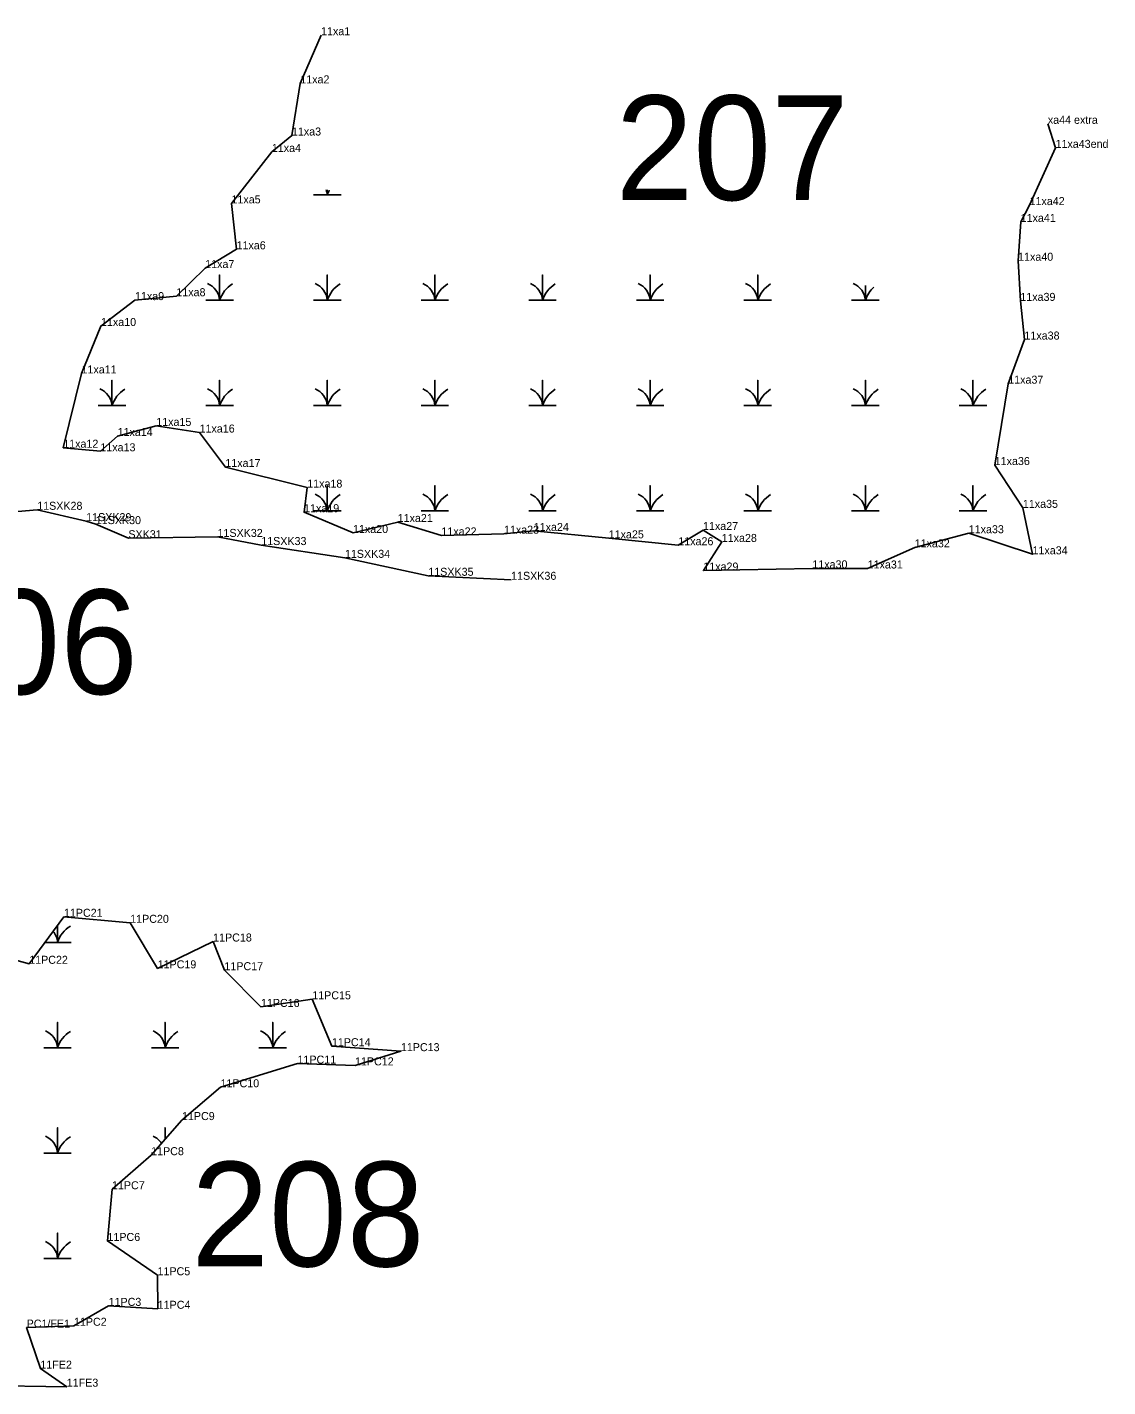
# Model space of a CAD drawing. Extents: x 2072529 to 2268796, y 436423 to 470397.
# Drawn here: x 2227016 to 2227691, y 447424 to 448273 of the extents above; entities that cross this region are included whole.
import ezdxf

# ---------------------------------------------------------------- set-up
doc = ezdxf.new("R2010")
doc.units = 0
for name, color, linetype in [('Default', 7, 'Continuous'), ('Exist Environmental Wetland Boundary', 7, 'Continuous'), ('Exist Environmental Wetland Boundary Cogo Comment', 7, 'Continuous'), ('Exist Environmental Wetland Boundary Cogo Point CELL', 7, 'Continuous'), ('Exist Hydro Jurisdictional Stream or Body of Water NEU Mitigable', 7, 'Continuous'), ('Exist Hydro Jurisdictional Stream or Body of Water NEU Mitigable Cogo Comment', 7, 'Continuous'), ('Exist Hydro Swamp or Marsh', 7, 'Continuous')]:
    doc.layers.add(name, color=color, linetype=linetype)

msp = doc.modelspace()

# ---------------------------------------------------------------- linework, layer by layer
at = {"layer": 'Exist Environmental Wetland Boundary'}
for points in [[(2227199.33, 448268.16), (2227186.32, 448238.05), (2227181.1, 448205.48), (2227168.55, 448195.21), (2227143.33, 448163.07), (2227146.5, 448134.39), (2227126.91, 448122.67), (2227108.89, 448105.08), (2227083.03, 448102.64), (2227061.8, 448086.46), (2227049.63, 448056.83), (2227038.19, 448010.42), (2227061.41, 448008.17), (2227072.17, 448017.72), (2227096.33, 448024.03), (2227123.39, 448019.89), (2227139.51, 447998.35), (2227190.67, 447985.49), (2227188.7, 447970.12), (2227219.27, 447957.13), (2227247.18, 447963.98), (2227274.52, 447955.63), (2227313.6, 447956.69), (2227332.21, 447958.39), (2227379.05, 447953.8), (2227422.54, 447949.48), (2227437.99, 447958.99), (2227449.69, 447951.54), (2227438.18, 447933.67), (2227506.3, 447935.05), (2227540.86, 447934.95), (2227570.24, 447948.17), (2227604.03, 447956.99), (2227643.87, 447943.81), (2227637.84, 447972.85), (2227620.26, 447999.59), (2227628.69, 448050.43), (2227638.83, 448078), (2227636.27, 448102.15), (2227634.87, 448127.24), (2227636.47, 448151.49), (2227642.02, 448162.01), (2227658.26, 448197.76), (2227653.45, 448212.79)], [(2226990.09, 447695.3), (2227016.94, 447687.96), (2227038.63, 447717.33), (2227080.04, 447713.56), (2227097.19, 447685.12), (2227131.87, 447701.89), (2227138.93, 447683.96), (2227161.73, 447661.01), (2227193.81, 447665.79), (2227206.07, 447636.47), (2227249.19, 447633.38), (2227220.54, 447624.5), (2227184.6, 447625.6), (2227136.48, 447610.82), (2227112.41, 447590.33), (2227093.14, 447568.39), (2227068.69, 447547.08), (2227065.84, 447514.79), (2227097.12, 447493.37), (2227097.24, 447472.42), (2227066.54, 447474.24), (2227044.9, 447461.81), (2227015.33, 447460.66), (2227023.91, 447435.01), (2227040.4, 447423.74), (2226987.58, 447424.45)]]:
    msp.add_lwpolyline(points, dxfattribs=at)
at = {"layer": 'Exist Environmental Wetland Boundary Cogo Point CELL'}
for p, q in [((2227199.33, 448268.16), (2227199.33, 448268.16)), ((2227186.32, 448238.05), (2227186.32, 448238.05)), ((2227653.45, 448212.79), (2227653.45, 448212.79)), ((2227181.1, 448205.48), (2227181.1, 448205.48)), ((2227168.55, 448195.21), (2227168.55, 448195.21)), ((2227658.26, 448197.76), (2227658.26, 448197.76)), ((2227143.33, 448163.07), (2227143.33, 448163.07)), ((2227642.02, 448162.01), (2227642.02, 448162.01)), ((2227636.47, 448151.49), (2227636.47, 448151.49)), ((2227146.5, 448134.39), (2227146.5, 448134.39)), ((2227634.87, 448127.24), (2227634.87, 448127.24)), ((2227126.91, 448122.67), (2227126.91, 448122.67)), ((2227083.03, 448102.64), (2227083.03, 448102.64)), ((2227108.89, 448105.08), (2227108.89, 448105.08)), ((2227636.27, 448102.15), (2227636.27, 448102.15)), ((2227061.8, 448086.46), (2227061.8, 448086.46)), ((2227638.83, 448078), (2227638.83, 448078)), ((2227049.63, 448056.83), (2227049.63, 448056.83)), ((2227628.69, 448050.43), (2227628.69, 448050.43)), ((2227096.33, 448024.03), (2227096.33, 448024.03)), ((2227072.17, 448017.72), (2227072.17, 448017.72)), ((2227123.39, 448019.89), (2227123.39, 448019.89)), ((2227038.19, 448010.42), (2227038.19, 448010.42)), ((2227061.41, 448008.17), (2227061.41, 448008.17)), ((2227139.51, 447998.35), (2227139.51, 447998.35)), ((2227620.26, 447999.59), (2227620.26, 447999.59)), ((2227190.67, 447985.49), (2227190.67, 447985.49)), ((2227637.84, 447972.85), (2227637.84, 447972.85)), ((2227021.94, 447971.63), (2227021.94, 447971.63)), ((2227052.54, 447964.54), (2227052.54, 447964.54)), ((2227188.7, 447970.12), (2227188.7, 447970.12)), ((2227058.54, 447962.68), (2227058.54, 447962.68)), ((2227219.27, 447957.13), (2227219.27, 447957.13)), ((2227247.18, 447963.98), (2227247.18, 447963.98)), ((2227313.6, 447956.69), (2227313.6, 447956.69)), ((2227332.21, 447958.39), (2227332.21, 447958.39)), ((2227437.99, 447958.99), (2227437.99, 447958.99)), ((2227604.03, 447956.99), (2227604.03, 447956.99)), ((2227078.91, 447953.86), (2227078.91, 447953.86)), ((2227134.61, 447954.68), (2227134.61, 447954.68)), ((2227161.94, 447949.59), (2227161.94, 447949.59)), ((2227274.52, 447955.63), (2227274.52, 447955.63)), ((2227379.05, 447953.8), (2227379.05, 447953.8)), ((2227422.54, 447949.48), (2227422.54, 447949.48)), ((2227449.69, 447951.54), (2227449.69, 447951.54)), ((2227570.24, 447948.17), (2227570.24, 447948.17)), ((2227214.22, 447941.6), (2227214.22, 447941.6)), ((2227643.87, 447943.81), (2227643.87, 447943.81)), ((2227266.32, 447930.4), (2227266.32, 447930.4)), ((2227438.18, 447933.67), (2227438.18, 447933.67)), ((2227506.3, 447935.05), (2227506.3, 447935.05)), ((2227540.86, 447934.95), (2227540.86, 447934.95)), ((2227318.06, 447927.89), (2227318.06, 447927.89)), ((2227038.63, 447717.33), (2227038.63, 447717.33)), ((2227080.04, 447713.56), (2227080.04, 447713.56)), ((2227131.87, 447701.89), (2227131.87, 447701.89)), ((2227016.94, 447687.96), (2227016.94, 447687.96)), ((2227097.19, 447685.12), (2227097.19, 447685.12)), ((2227138.93, 447683.96), (2227138.93, 447683.96)), ((2227161.73, 447661.01), (2227161.73, 447661.01)), ((2227193.81, 447665.79), (2227193.81, 447665.79)), ((2227206.07, 447636.47), (2227206.07, 447636.47)), ((2227249.19, 447633.38), (2227249.19, 447633.38)), ((2227184.6, 447625.6), (2227184.6, 447625.6)), ((2227220.54, 447624.5), (2227220.54, 447624.5)), ((2227136.48, 447610.82), (2227136.48, 447610.82)), ((2227112.41, 447590.33), (2227112.41, 447590.33)), ((2227093.14, 447568.39), (2227093.14, 447568.39)), ((2227068.69, 447547.08), (2227068.69, 447547.08)), ((2227065.84, 447514.79), (2227065.84, 447514.79)), ((2227097.12, 447493.37), (2227097.12, 447493.37)), ((2227066.54, 447474.24), (2227066.54, 447474.24)), ((2227097.24, 447472.42), (2227097.24, 447472.42)), ((2227044.9, 447461.81), (2227044.9, 447461.81)), ((2227023.91, 447435.01), (2227023.91, 447435.01)), ((2227040.4, 447423.74), (2227040.4, 447423.74))]:
    msp.add_line(p, q, dxfattribs=at)
at = {"layer": 'Exist Hydro Jurisdictional Stream or Body of Water NEU Mitigable'}
msp.add_lwpolyline([(2226985.56, 447968.56), (2227021.94, 447971.63), (2227052.54, 447964.54), (2227058.54, 447962.68), (2227078.91, 447953.86), (2227134.61, 447954.68), (2227161.94, 447949.59), (2227214.22, 447941.6), (2227266.32, 447930.4), (2227318.06, 447927.89)], dxfattribs=at)
at = {"layer": 'Exist Hydro Swamp or Marsh'}
for points in [[(2227194.57, 448168.35), (2227203.17, 448168.35), (2227203.17, 448171.48)], [(2227203.17, 448171.48), (2227203.17, 448168.35), (2227211.78, 448168.35)], [(2227127.32, 448102.55), (2227135.92, 448102.55), (2227135.92, 448118.33), (2227135.92, 448102.55), (2227144.53, 448102.55)], [(2227194.57, 448102.55), (2227203.17, 448102.55), (2227203.17, 448118.33), (2227203.17, 448102.55), (2227211.78, 448102.55)], [(2227261.82, 448102.55), (2227270.42, 448102.55), (2227270.42, 448118.33), (2227270.42, 448102.55), (2227279.03, 448102.55)], [(2227329.07, 448102.55), (2227337.67, 448102.55), (2227337.67, 448118.33), (2227337.67, 448102.55), (2227346.28, 448102.55)], [(2227396.32, 448102.55), (2227404.92, 448102.55), (2227404.92, 448118.33), (2227404.92, 448102.55), (2227413.53, 448102.55)], [(2227463.57, 448102.55), (2227472.17, 448102.55), (2227472.17, 448118.33), (2227472.17, 448102.55), (2227480.78, 448102.55)], [(2227530.82, 448102.55), (2227539.42, 448102.55), (2227539.42, 448111.74)], [(2227539.42, 448111.74), (2227539.42, 448102.55), (2227548.03, 448102.55)], [(2227060.07, 448036.75), (2227068.67, 448036.75), (2227068.67, 448052.53), (2227068.67, 448036.75), (2227077.28, 448036.75)], [(2227127.32, 448036.75), (2227135.92, 448036.75), (2227135.92, 448052.53), (2227135.92, 448036.75), (2227144.53, 448036.75)], [(2227194.57, 448036.75), (2227203.17, 448036.75), (2227203.17, 448052.53), (2227203.17, 448036.75), (2227211.78, 448036.75)], [(2227261.82, 448036.75), (2227270.42, 448036.75), (2227270.42, 448052.53), (2227270.42, 448036.75), (2227279.03, 448036.75)], [(2227329.07, 448036.75), (2227337.67, 448036.75), (2227337.67, 448052.53), (2227337.67, 448036.75), (2227346.28, 448036.75)], [(2227396.32, 448036.75), (2227404.92, 448036.75), (2227404.92, 448052.53), (2227404.92, 448036.75), (2227413.53, 448036.75)], [(2227463.57, 448036.75), (2227472.17, 448036.75), (2227472.17, 448052.53), (2227472.17, 448036.75), (2227480.78, 448036.75)], [(2227530.82, 448036.75), (2227539.42, 448036.75), (2227539.42, 448052.53), (2227539.42, 448036.75), (2227548.03, 448036.75)], [(2227598.07, 448036.75), (2227606.67, 448036.75), (2227606.67, 448052.53), (2227606.67, 448036.75), (2227615.28, 448036.75)], [(2227194.57, 447970.95), (2227203.17, 447970.95), (2227203.17, 447986.73), (2227203.17, 447970.95), (2227211.78, 447970.95)], [(2227261.82, 447970.95), (2227270.42, 447970.95), (2227270.42, 447986.73), (2227270.42, 447970.95), (2227279.03, 447970.95)], [(2227329.07, 447970.95), (2227337.67, 447970.95), (2227337.67, 447986.73), (2227337.67, 447970.95), (2227346.28, 447970.95)], [(2227396.32, 447970.95), (2227404.92, 447970.95), (2227404.92, 447986.73), (2227404.92, 447970.95), (2227413.53, 447970.95)], [(2227463.57, 447970.95), (2227472.17, 447970.95), (2227472.17, 447986.73), (2227472.17, 447970.95), (2227480.78, 447970.95)], [(2227530.82, 447970.95), (2227539.42, 447970.95), (2227539.42, 447986.73), (2227539.42, 447970.95), (2227548.03, 447970.95)], [(2227598.07, 447970.95), (2227606.67, 447970.95), (2227606.67, 447986.73), (2227606.67, 447970.95), (2227615.28, 447970.95)], [(2227026.81, 447701.33), (2227034.63, 447701.33), (2227034.63, 447711.91)], [(2227034.63, 447711.91), (2227034.63, 447701.33), (2227043.23, 447701.33)], [(2227026.03, 447635.53), (2227034.63, 447635.53), (2227034.63, 447651.31), (2227034.63, 447635.53), (2227043.23, 447635.53)], [(2227093.28, 447635.53), (2227101.88, 447635.53), (2227101.88, 447651.31), (2227101.88, 447635.53), (2227110.48, 447635.53)], [(2227160.53, 447635.53), (2227169.13, 447635.53), (2227169.13, 447651.31), (2227169.13, 447635.53), (2227177.73, 447635.53)], [(2227026.03, 447569.73), (2227034.63, 447569.73), (2227034.63, 447585.51), (2227034.63, 447569.73), (2227043.23, 447569.73)], [(2227101.88, 447578.34), (2227101.88, 447585.51), (2227101.88, 447578.34)], [(2227093.28, 447569.73), (2227094.31, 447569.73)], [(2227026.03, 447503.93), (2227034.63, 447503.93), (2227034.63, 447519.71), (2227034.63, 447503.93), (2227043.23, 447503.93)]]:
    msp.add_lwpolyline(points, dxfattribs=at)
for centre, radius, start, end in [((2227190.91, 448167.46), 12.3, 4.14034, 19.65999), ((2227221.42, 448162.29), 19.22, 152.18958, 161.62219), ((2227123.66, 448101.66), 12.3, 4.14034, 67.53497), ((2227154.17, 448096.49), 19.22, 122.12745, 161.62219), ((2227190.91, 448101.66), 12.3, 4.14034, 67.53497), ((2227221.42, 448096.49), 19.22, 122.12745, 161.62219), ((2227258.16, 448101.66), 12.3, 4.14034, 67.53497), ((2227288.67, 448096.49), 19.22, 122.12745, 161.62219), ((2227325.41, 448101.66), 12.3, 4.14034, 67.53497), ((2227355.92, 448096.49), 19.22, 122.12745, 161.62219), ((2227392.66, 448101.66), 12.3, 4.14034, 67.53497), ((2227423.17, 448096.49), 19.22, 122.12745, 161.62219), ((2227459.91, 448101.66), 12.3, 4.14034, 67.53497), ((2227490.42, 448096.49), 19.22, 122.12745, 161.62219), ((2227527.16, 448101.66), 12.3, 4.14034, 67.53497), ((2227557.67, 448096.49), 19.22, 131.98377, 161.62219), ((2227056.41, 448035.86), 12.3, 4.14034, 67.53497), ((2227086.92, 448030.69), 19.22, 122.12745, 161.62219), ((2227123.66, 448035.86), 12.3, 4.14034, 67.53497), ((2227154.17, 448030.69), 19.22, 122.12745, 161.62219), ((2227190.91, 448035.86), 12.3, 4.14034, 67.53497), ((2227221.42, 448030.69), 19.22, 122.12745, 161.62219), ((2227258.16, 448035.86), 12.3, 4.14034, 67.53497), ((2227288.67, 448030.69), 19.22, 122.12745, 161.62219), ((2227325.41, 448035.86), 12.3, 4.14034, 67.53497), ((2227355.92, 448030.69), 19.22, 122.12745, 161.62219), ((2227392.66, 448035.86), 12.3, 4.14034, 67.53497), ((2227423.17, 448030.69), 19.22, 122.12745, 161.62219), ((2227459.91, 448035.86), 12.3, 4.14034, 67.53497), ((2227490.42, 448030.69), 19.22, 122.12745, 161.62219), ((2227527.16, 448035.86), 12.3, 4.14034, 67.53497), ((2227557.67, 448030.69), 19.22, 122.12745, 161.62219), ((2227594.41, 448035.86), 12.3, 4.14034, 67.53497), ((2227624.92, 448030.69), 19.22, 122.12745, 161.62219), ((2227190.91, 447970.06), 12.3, 4.14034, 67.53497), ((2227258.16, 447970.06), 12.3, 4.14034, 67.53497), ((2227325.41, 447970.06), 12.3, 4.14034, 67.53497), ((2227392.66, 447970.06), 12.3, 4.14034, 67.53497), ((2227459.91, 447970.06), 12.3, 4.14034, 67.53497), ((2227527.16, 447970.06), 12.3, 4.14034, 67.53497), ((2227594.41, 447970.06), 12.3, 4.14034, 67.53497), ((2227221.42, 447964.89), 19.22, 122.12745, 161.62219), ((2227288.67, 447964.89), 19.22, 122.12745, 161.62219), ((2227355.92, 447964.89), 19.22, 122.12745, 161.62219), ((2227423.17, 447964.89), 19.22, 122.12745, 161.62219), ((2227490.42, 447964.89), 19.22, 122.12745, 161.62219), ((2227557.67, 447964.89), 19.22, 122.12745, 161.62219), ((2227624.92, 447964.89), 19.22, 122.12745, 161.62219), ((2227052.87, 447695.27), 19.22, 122.12745, 161.62219), ((2227022.36, 447700.44), 12.3, 4.14034, 39.18144), ((2227022.36, 447634.64), 12.3, 4.14034, 67.53497), ((2227052.87, 447629.47), 19.22, 122.12745, 161.62219), ((2227089.61, 447634.64), 12.3, 4.14034, 67.53497), ((2227120.12, 447629.47), 19.22, 122.12745, 161.62219), ((2227156.86, 447634.64), 12.3, 4.14034, 67.53497), ((2227187.37, 447629.47), 19.22, 122.12745, 161.62219), ((2227022.36, 447568.84), 12.3, 4.14034, 67.53497), ((2227052.87, 447563.67), 19.22, 122.12745, 161.62219), ((2227089.61, 447568.84), 12.3, 34.84609, 67.53497), ((2227022.36, 447503.04), 12.3, 4.14034, 67.53497), ((2227052.87, 447497.87), 19.22, 122.12745, 161.62219)]:
    msp.add_arc(centre, radius, start, end, dxfattribs=at)

# ---------------------------------------------------------------- texts
at = {"layer": 'Default'}
for s, p in [('207', (2227383.31, 448165.15)), ('206', (2226939.08, 447856.47)), ('208', (2227118.19, 447498.87))]:
    msp.add_text(s, height=65.34, dxfattribs=at).set_placement(p)
at = {"layer": 'Exist Environmental Wetland Boundary Cogo Comment'}
for s, p in [('11xa1', (2227199.33, 448268.16)), ('11xa2', (2227186.32, 448238.05)), ('11xa3', (2227181.1, 448205.48)), ('xa44 extra', (2227653.45, 448212.79)), ('11xa43end', (2227658.26, 448197.76)), ('11xa4', (2227168.55, 448195.21)), ('11xa5', (2227143.33, 448163.07)), ('11xa42', (2227642.02, 448162.01)), ('11xa41', (2227636.47, 448151.49)), ('11xa6', (2227146.5, 448134.39)), ('11xa7', (2227126.91, 448122.67)), ('11xa40', (2227634.87, 448127.24)), ('11xa8', (2227108.89, 448105.08)), ('11xa9', (2227083.03, 448102.64)), ('11xa39', (2227636.27, 448102.15)), ('11xa10', (2227061.8, 448086.46)), ('11xa38', (2227638.83, 448078)), ('11xa11', (2227049.63, 448056.83)), ('11xa37', (2227628.69, 448050.43)), ('11xa15', (2227096.33, 448024.03)), ('11xa16', (2227123.39, 448019.89)), ('11xa12', (2227038.19, 448010.42)), ('11xa14', (2227072.17, 448017.72)), ('11xa13', (2227061.41, 448008.17)), ('11xa17', (2227139.51, 447998.35)), ('11xa36', (2227620.26, 447999.59)), ('11xa18', (2227190.67, 447985.49)), ('11xa19', (2227188.7, 447970.12)), ('11xa35', (2227637.84, 447972.85)), ('11xa21', (2227247.18, 447963.98)), ('11xa20', (2227219.27, 447957.13)), ('11xa22', (2227274.52, 447955.63)), ('11xa23', (2227313.6, 447956.69)), ('11xa24', (2227332.21, 447958.39)), ('11xa25', (2227379.05, 447953.8)), ('11xa27', (2227437.99, 447958.99)), ('11xa28', (2227449.69, 447951.54)), ('11xa33', (2227604.03, 447956.99)), ('11xa26', (2227422.54, 447949.48)), ('11xa32', (2227570.24, 447948.17)), ('11xa34', (2227643.87, 447943.81)), ('11xa29', (2227438.18, 447933.67)), ('11xa30', (2227506.3, 447935.05)), ('11xa31', (2227540.86, 447934.95)), ('11PC21', (2227038.63, 447717.33)), ('11PC20', (2227080.04, 447713.56)), ('11PC18', (2227131.87, 447701.89)), ('11PC22', (2227016.94, 447687.96)), ('11PC19', (2227097.19, 447685.12)), ('11PC17', (2227138.93, 447683.96)), ('11PC15', (2227193.81, 447665.79)), ('11PC16', (2227161.73, 447661.01)), ('11PC14', (2227206.07, 447636.47)), ('11PC13', (2227249.19, 447633.38)), ('11PC11', (2227184.6, 447625.6)), ('11PC12', (2227220.54, 447624.5)), ('11PC10', (2227136.48, 447610.82)), ('11PC9', (2227112.41, 447590.33)), ('11PC8', (2227093.14, 447568.39)), ('11PC7', (2227068.69, 447547.08)), ('11PC6', (2227065.84, 447514.79)), ('11PC5', (2227097.12, 447493.37)), ('11PC3', (2227066.54, 447474.24)), ('11PC4', (2227097.24, 447472.42)), ('PC1/FE1', (2227015.33, 447460.66)), ('11PC2', (2227044.9, 447461.81)), ('11FE2', (2227023.91, 447435.01)), ('11FE3', (2227040.4, 447423.74))]:
    msp.add_text(s, height=5, dxfattribs=at).set_placement(p)
at = {"layer": 'Exist Hydro Jurisdictional Stream or Body of Water NEU Mitigable Cogo Comment'}
for s, p in [('11SXK28', (2227021.94, 447971.63)), ('11SXK29', (2227052.54, 447964.54)), ('11SXK30', (2227058.54, 447962.68)), ('SXK31', (2227078.91, 447953.86)), ('11SXK32', (2227134.61, 447954.68)), ('11SXK33', (2227161.94, 447949.59)), ('11SXK34', (2227214.22, 447941.6)), ('11SXK35', (2227266.32, 447930.4)), ('11SXK36', (2227318.06, 447927.89))]:
    msp.add_text(s, height=5, dxfattribs=at).set_placement(p)

doc.saveas('drawing.dxf')
